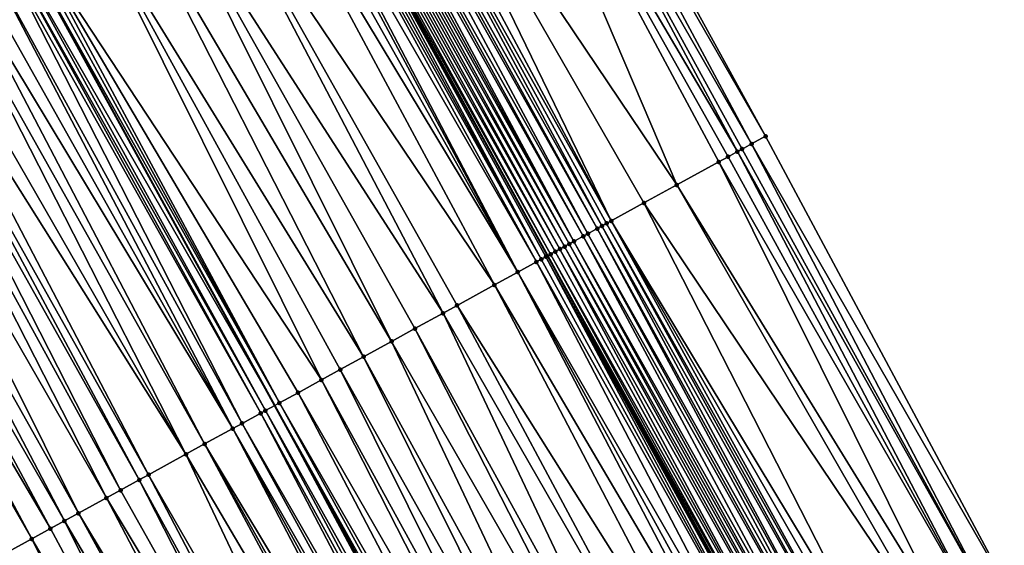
# Model space of a CAD drawing. Header units: feet. Extents: x 2004186 to 2014793, y 836912 to 864902.
# Tile 437 of 974: x 2010034 to 2010071, y 848680 to 848700. Entities that reach past the tile are written whole.
import ezdxf

# ---------------------------------------------------------------- set-up
doc = ezdxf.new("R2010")
doc.units = ezdxf.units.FT
doc.header["$LTSCALE"] = 100
doc.header["$MEASUREMENT"] = 0
for name, color, linetype, lineweight in [('EP_Travel Lane', 5, 'Continuous', 40), ('GPL_Skip Line', 2, 'Continuous', 40), ('Road Shots', 4, 'Continuous', 200), ('Road X-Section', 30, 'Continuous', 13)]:
    doc.layers.add(name, color=color, linetype=linetype, lineweight=lineweight)
doc.layers.add('I-77 SB_MM21-27-Surface-Border', color=7, linetype='Continuous')
doc.layers.add('I-77 SB_MM21-27-Surface-TIN', color=7, linetype='Continuous')

msp = doc.modelspace()

# ---------------------------------------------------------------- linework, layer by layer
at = {"layer": 'EP_Travel Lane'}
msp.add_polyline3d([(2010110.569408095, 848585.1130201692, 430.208047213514), (2010101.168451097, 848602.7657240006, 430.1428162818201), (2010091.767470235, 848620.4184726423, 430.0938760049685), (2010082.366520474, 848638.0711628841, 430.0236856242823), (2010072.768941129, 848655.7926938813, 429.9372939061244), (2010063.148234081, 848673.3265646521, 429.8635063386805), (2010053.52750486, 848690.8604758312, 429.803856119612), (2010043.90676447, 848708.3944073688, 429.7512703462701), (2010034.01297362, 848725.9959147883, 429.7053891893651), (2010024.103192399, 848743.3679477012, 429.6092993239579), (2010014.193362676, 848760.7400656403, 429.5399031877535), (2010004.283523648, 848778.1121998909, 429.4756252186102), (2009994.180354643, 848795.5193121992, 429.3876523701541), (2009984.065958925, 848812.7730712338, 429.3006642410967), (2009973.951492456, 848830.0269509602, 429.2545834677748), (2009963.837033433, 848847.280817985, 429.204192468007), (2009953.432057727, 848864.5973455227, 429.1382592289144)], dxfattribs=at)
at = {"layer": 'GPL_Skip Line'}
msp.add_polyline3d([(2010090.824792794, 848597.2647606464, 429.6626206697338), (2010081.436118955, 848614.924040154, 429.6102286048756), (2010072.047447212, 848632.5833157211, 429.5563990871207), (2010062.529427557, 848650.1726701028, 429.4880970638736), (2010052.908684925, 848667.7066057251, 429.4369344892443), (2010043.287964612, 848685.2405006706, 429.3715990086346), (2010033.667259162, 848702.7743685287, 429.2968256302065), (2010023.872220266, 848720.2107623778, 429.2373320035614), (2010013.964437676, 848737.5839718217, 429.1499372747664), (2010004.056618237, 848754.9572458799, 429.0828517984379), (2009994.14879986, 848772.3305180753, 429.0151808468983), (2009984.119520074, 848789.6335728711, 428.9301328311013), (2009974.022856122, 848806.897701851, 428.843101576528), (2009963.926152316, 848824.1618989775, 428.7791509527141), (2009953.829437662, 848841.4261146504, 428.721481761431), (2009943.524610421, 848858.56616258, 428.6641164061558)], dxfattribs=at)
at = {"layer": 'I-77 SB_MM21-27-Surface-Border', "color": 3, "linetype": 'ByBlock', "lineweight": -2}
msp.add_polyline3d([(2009960.095674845, 848868.653770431, 429.4413727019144), (2009970.747063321, 848851.3232834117, 429.5169382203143), (2009981.016434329, 848834.1600121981, 429.5668025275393), (2009991.631023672, 848817.1987912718, 429.6556689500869), (2010001.900342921, 848800.0356085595, 429.7355085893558), (2010012.215672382, 848782.637221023, 429.8050915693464), (2010022.47097458, 848765.4620775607, 429.8637684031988), (2010032.552494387, 848748.1879407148, 429.949260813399), (2010042.286586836, 848730.7155761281, 430.0126126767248), (2010052.076704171, 848712.8784440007, 430.086101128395), (2010061.69744372, 848695.3445139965, 430.1392212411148), (2010071.142841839, 848677.7143790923, 430.1932707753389), (2010080.588222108, 848660.0842767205, 430.2587591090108), (2010089.882258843, 848642.0680139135, 430.3247548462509), (2010099.270923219, 848624.4087522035, 430.3835858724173), (2010108.129824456, 848606.4677973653, 430.4308570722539), (2010117.695080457, 848588.9024260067, 430.4908939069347)], dxfattribs=at)
at = {"layer": 'I-77 SB_MM21-27-Surface-TIN', "color": 128, "linetype": 'ByBlock', "lineweight": -2}
for points in [[(2010051.7260401, 848712.6859999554, 430.0761317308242), (2010061.69744372, 848695.3445139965, 430.1392212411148), (2010052.076704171, 848712.8784440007, 430.086101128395)], [(2010051.7260401, 848712.6859999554, 430.0761317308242), (2010051.200049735, 848712.3973234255, 430.0575323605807), (2010061.171445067, 848695.0558525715, 430.1258848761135)], [(2010051.7260401, 848712.6859999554, 430.0761317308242), (2010061.171445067, 848695.0558525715, 430.1258848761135), (2010061.69744372, 848695.3445139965, 430.1392212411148)], [(2010051.200049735, 848712.3973234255, 430.0575323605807), (2010050.498723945, 848712.0124310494, 430.0361003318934), (2010060.645453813, 848694.7671776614, 430.1078498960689)], [(2010051.200049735, 848712.3973234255, 430.0575323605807), (2010060.820787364, 848694.863396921, 430.1118718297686), (2010061.171445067, 848695.0558525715, 430.1258848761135)], [(2010051.200049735, 848712.3973234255, 430.0575323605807), (2010060.645453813, 848694.7671776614, 430.1078498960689), (2010060.820787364, 848694.863396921, 430.1118718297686)], [(2010050.498723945, 848712.0124310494, 430.0361003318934), (2010047.167468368, 848710.1841158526, 429.9076749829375), (2010058.36617494, 848693.5162228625, 430.019180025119)], [(2010050.498723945, 848712.0124310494, 430.0361003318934), (2010060.294792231, 848694.5747290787, 430.0962995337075), (2010060.645453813, 848694.7671776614, 430.1078498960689)], [(2010050.498723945, 848712.0124310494, 430.0361003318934), (2010059.944135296, 848694.3822720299, 430.0817992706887), (2010060.294792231, 848694.5747290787, 430.0962995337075)], [(2010050.498723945, 848712.0124310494, 430.0361003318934), (2010058.36617494, 848693.5162228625, 430.019180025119), (2010059.944135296, 848694.3822720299, 430.0817992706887)], [(2010047.167468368, 848710.1841158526, 429.9076749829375), (2010046.466144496, 848709.7992199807, 429.8850249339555), (2010055.911552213, 848692.1690675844, 429.9330316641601)], [(2010047.167468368, 848710.1841158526, 429.9076749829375), (2010057.138864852, 848692.8426428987, 429.9752958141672), (2010058.36617494, 848693.5162228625, 430.019180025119)], [(2010047.167468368, 848710.1841158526, 429.9076749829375), (2010055.911552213, 848692.1690675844, 429.9330316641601), (2010057.138864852, 848692.8426428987, 429.9752958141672)], [(2010046.115485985, 848709.6067658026, 429.8715250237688), (2010045.764846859, 848709.4142762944, 429.8457152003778), (2010055.560911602, 848691.976580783, 429.9081649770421)], [(2010046.466144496, 848709.7992199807, 429.8850249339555), (2010046.115485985, 848709.6067658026, 429.8715250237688), (2010055.911552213, 848692.1690675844, 429.9330316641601)], [(2010046.115485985, 848709.6067658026, 429.8715250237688), (2010055.736230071, 848692.0728275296, 429.9217641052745), (2010055.911552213, 848692.1690675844, 429.9330316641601)], [(2010046.115485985, 848709.6067658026, 429.8715250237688), (2010055.560911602, 848691.976580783, 429.9081649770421), (2010055.736230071, 848692.0728275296, 429.9217641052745)], [(2010045.238854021, 848709.1256042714, 429.8286861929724), (2010045.063526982, 848709.0293731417, 429.8205283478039), (2010054.859597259, 848691.5916675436, 429.8794636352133)], [(2010045.589520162, 848709.3180445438, 429.8373410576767), (2010045.238854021, 848709.1256042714, 429.8286861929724), (2010055.034930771, 848691.6878868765, 429.8835111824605)], [(2010045.238854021, 848709.1256042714, 429.8286861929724), (2010054.859597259, 848691.5916675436, 429.8794636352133), (2010055.034930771, 848691.6878868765, 429.8835111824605)], [(2010045.764846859, 848709.4142762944, 429.8457152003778), (2010045.589520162, 848709.3180445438, 429.8373410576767), (2010055.385586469, 848691.8803461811, 429.8987972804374)], [(2010045.589520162, 848709.3180445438, 429.8373410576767), (2010055.034930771, 848691.6878868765, 429.8835111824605), (2010055.385586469, 848691.8803461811, 429.8987972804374)], [(2010045.764846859, 848709.4142762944, 429.8457152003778), (2010055.385586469, 848691.8803461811, 429.8987972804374), (2010055.560911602, 848691.976580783, 429.9081649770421)], [(2010044.537528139, 848708.7407120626, 429.8073124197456), (2010044.362206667, 848708.6444707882, 429.795619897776), (2010054.158261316, 848691.2067936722, 429.8644790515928)], [(2010044.712856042, 848708.8369416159, 429.8149210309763), (2010044.537528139, 848708.7407120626, 429.8073124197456), (2010054.333583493, 848691.3030336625, 429.875724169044)], [(2010044.537528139, 848708.7407120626, 429.8073124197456), (2010054.158261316, 848691.2067936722, 429.8644790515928), (2010054.333583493, 848691.3030336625, 429.875724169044)], [(2010044.888196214, 848708.9331488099, 429.8147390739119), (2010044.712856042, 848708.8369416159, 429.8149210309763), (2010054.508914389, 848691.3992577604, 429.881431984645)], [(2010044.712856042, 848708.8369416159, 429.8149210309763), (2010054.333583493, 848691.3030336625, 429.875724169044), (2010054.508914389, 848691.3992577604, 429.881431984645)], [(2010045.063526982, 848709.0293731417, 429.8205283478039), (2010044.888196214, 848708.9331488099, 429.8147390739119), (2010054.508914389, 848691.3992577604, 429.881431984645)], [(2010045.063526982, 848709.0293731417, 429.8205283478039), (2010054.508914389, 848691.3992577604, 429.881431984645), (2010054.859597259, 848691.5916675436, 429.8794636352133)], [(2010043.836264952, 848708.3557055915, 429.7461268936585), (2010043.660923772, 848708.2595002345, 429.7469489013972), (2010053.28165545, 848690.7255845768, 429.8050677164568)], [(2010043.836264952, 848708.3557055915, 429.7461268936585), (2010053.52750486, 848690.8604758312, 429.803856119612), (2010043.90676447, 848708.3944073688, 429.7512703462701)], [(2010043.836264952, 848708.3557055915, 429.7461268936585), (2010053.45699987, 848690.821784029, 429.8021883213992), (2010053.52750486, 848690.8604758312, 429.803856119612)], [(2010043.836264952, 848708.3557055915, 429.7461268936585), (2010053.28165545, 848690.7255845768, 429.8050677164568), (2010053.45699987, 848690.821784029, 429.8021883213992)], [(2010044.011584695, 848708.4519500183, 429.758917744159), (2010043.90676447, 848708.3944073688, 429.7512703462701), (2010053.632333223, 848690.9180036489, 429.8063358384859)], [(2010053.632333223, 848690.9180036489, 429.8063358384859), (2010043.90676447, 848708.3944073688, 429.7512703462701), (2010053.52750486, 848690.8604758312, 429.803856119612)], [(2010044.186890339, 848708.5482201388, 429.7806609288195), (2010044.011584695, 848708.4519500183, 429.758917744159), (2010053.807641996, 848691.0142680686, 429.826092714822)], [(2010044.011584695, 848708.4519500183, 429.758917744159), (2010053.632333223, 848690.9180036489, 429.8063358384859), (2010053.807641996, 848691.0142680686, 429.826092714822)], [(2010044.362206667, 848708.6444707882, 429.795619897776), (2010044.186890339, 848708.5482201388, 429.7806609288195), (2010053.982945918, 848691.1105413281, 429.8489296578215)], [(2010044.186890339, 848708.5482201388, 429.7806609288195), (2010053.807641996, 848691.0142680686, 429.826092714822), (2010053.982945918, 848691.1105413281, 429.8489296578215)], [(2010044.362206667, 848708.6444707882, 429.795619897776), (2010053.982945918, 848691.1105413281, 429.8489296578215), (2010054.158261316, 848691.2067936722, 429.8644790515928)], [(2010043.485589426, 848708.1632824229, 429.7434314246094), (2010043.134926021, 848707.9708371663, 429.7330399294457), (2010053.106319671, 848690.6293693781, 429.802460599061)], [(2010043.660923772, 848708.2595002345, 429.7469489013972), (2010043.485589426, 848708.1632824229, 429.7434314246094), (2010053.28165545, 848690.7255845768, 429.8050677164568)], [(2010043.485589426, 848708.1632824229, 429.7434314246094), (2010053.106319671, 848690.6293693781, 429.802460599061), (2010053.28165545, 848690.7255845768, 429.8050677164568)], [(2010042.608930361, 848707.6821702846, 429.7178022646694), (2010042.082945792, 848707.39348319, 429.6955219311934), (2010052.404984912, 848690.2444933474, 429.7867237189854)], [(2010042.959591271, 848707.87462009, 429.7297786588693), (2010042.608930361, 848707.6821702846, 429.7178022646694), (2010052.404984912, 848690.2444933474, 429.7867237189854)], [(2010043.134926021, 848707.9708371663, 429.7330399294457), (2010042.959591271, 848707.87462009, 429.7297786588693), (2010052.404984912, 848690.2444933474, 429.7867237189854)], [(2010043.134926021, 848707.9708371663, 429.7330399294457), (2010052.404984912, 848690.2444933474, 429.7867237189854), (2010053.106319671, 848690.6293693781, 429.802460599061)], [(2010042.082945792, 848707.39348319, 429.6955219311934), (2010040.329683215, 848706.4311576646, 429.6089860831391), (2010051.528342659, 848689.7633505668, 429.7504180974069)], [(2010042.082945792, 848707.39348319, 429.6955219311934), (2010051.528342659, 848689.7633505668, 429.7504180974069), (2010052.404984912, 848690.2444933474, 429.7867237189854)], [(2010040.329683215, 848706.4311576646, 429.6089860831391), (2010038.751730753, 848705.5650941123, 429.5413546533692), (2010049.59974272, 848688.7048127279, 429.6622804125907)], [(2010040.329683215, 848706.4311576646, 429.6089860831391), (2010050.125728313, 848688.9934979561, 429.6839104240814), (2010051.528342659, 848689.7633505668, 429.7504180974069)], [(2010040.329683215, 848706.4311576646, 429.6089860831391), (2010049.59974272, 848688.7048127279, 429.6622804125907), (2010050.125728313, 848688.9934979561, 429.6839104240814)], [(2010038.751730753, 848705.5650941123, 429.5413546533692), (2010037.52444612, 848704.8914677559, 429.4813061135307), (2010047.671140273, 848687.6462794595, 429.5757351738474)], [(2010038.751730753, 848705.5650941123, 429.5413546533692), (2010048.547775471, 848688.1274350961, 429.6165202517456), (2010049.59974272, 848688.7048127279, 429.6622804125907)], [(2010038.751730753, 848705.5650941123, 429.5413546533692), (2010047.671140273, 848687.6462794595, 429.5757351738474), (2010048.547775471, 848688.1274350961, 429.6165202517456)], [(2010037.52444612, 848704.8914677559, 429.4813061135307), (2010036.121841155, 848704.1215980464, 429.4088408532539), (2010046.619184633, 848687.0688806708, 429.5226034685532)], [(2010037.52444612, 848704.8914677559, 429.4813061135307), (2010046.619184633, 848687.0688806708, 429.5226034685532), (2010047.671140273, 848687.6462794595, 429.5757351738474)], [(2010036.121841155, 848704.1215980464, 429.4088408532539), (2010034.01790972, 848702.9668372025, 429.3153762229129), (2010045.041240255, 848686.2028023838, 429.4498380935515)], [(2010036.121841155, 848704.1215980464, 429.4088408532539), (2010045.742551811, 848686.5877207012, 429.4803087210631), (2010046.619184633, 848687.0688806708, 429.5226034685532)], [(2010036.121841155, 848704.1215980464, 429.4088408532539), (2010045.041240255, 848686.2028023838, 429.4498380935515), (2010045.742551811, 848686.5877207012, 429.4803087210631)], [(2010033.842585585, 848702.8706007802, 429.3053743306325), (2010033.667259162, 848702.7743685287, 429.2968256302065), (2010043.463291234, 848685.3367325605, 429.3800217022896)], [(2010034.01790972, 848702.9668372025, 429.3153762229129), (2010033.842585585, 848702.8706007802, 429.3053743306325), (2010043.463291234, 848685.3367325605, 429.3800217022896)], [(2010034.01790972, 848702.9668372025, 429.3153762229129), (2010044.164600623, 848685.7216548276, 429.4118684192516), (2010045.041240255, 848686.2028023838, 429.4498380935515)], [(2010034.01790972, 848702.9668372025, 429.3153762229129), (2010043.463291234, 848685.3367325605, 429.3800217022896), (2010044.164600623, 848685.7216548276, 429.4118684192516)], [(2010033.141266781, 848702.4856956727, 429.2795063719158), (2010032.965933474, 848702.3894759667, 429.2753288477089), (2010042.761980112, 848684.9518134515, 429.3492752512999)], [(2010033.316606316, 848702.5819040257, 429.2797282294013), (2010033.141266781, 848702.4856956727, 429.2795063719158), (2010042.93731137, 848685.0480368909, 429.3547536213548)], [(2010033.141266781, 848702.4856956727, 429.2795063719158), (2010042.761980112, 848684.9518134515, 429.3492752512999), (2010042.93731137, 848685.0480368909, 429.3547536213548)], [(2010033.316606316, 848702.5819040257, 429.2797282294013), (2010043.287964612, 848685.2405006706, 429.3715990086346), (2010033.667259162, 848702.7743685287, 429.2968256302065)], [(2010033.316606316, 848702.5819040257, 429.2797282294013), (2010042.93731137, 848685.0480368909, 429.3547536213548), (2010043.287964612, 848685.2405006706, 429.3715990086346)], [(2010043.463291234, 848685.3367325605, 429.3800217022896), (2010033.667259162, 848702.7743685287, 429.2968256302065), (2010043.287964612, 848685.2405006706, 429.3715990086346)], [(2010032.439939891, 848702.1008053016, 429.2587728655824), (2010031.91395477, 848701.8121192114, 429.2368425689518), (2010041.709988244, 848684.3744806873, 429.319148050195)], [(2010032.965933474, 848702.3894759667, 429.2753288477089), (2010032.439939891, 848702.1008053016, 429.2587728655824), (2010042.060645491, 848684.5669371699, 429.333450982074)], [(2010032.439939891, 848702.1008053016, 429.2587728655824), (2010041.709988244, 848684.3744806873, 429.319148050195), (2010042.060645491, 848684.5669371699, 429.333450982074)], [(2010032.965933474, 848702.3894759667, 429.2753288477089), (2010042.060645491, 848684.5669371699, 429.333450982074), (2010042.761980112, 848684.9518134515, 429.3492752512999)], [(2010031.91395477, 848701.8121192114, 429.2368425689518), (2010031.38798272, 848701.5234093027, 429.2066132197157), (2010041.709988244, 848684.3744806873, 429.319148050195)], [(2010031.38798272, 848701.5234093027, 429.2066132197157), (2010030.862007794, 848701.2347046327, 429.1782091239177), (2010040.658039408, 848683.7970694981, 429.2616957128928)], [(2010031.38798272, 848701.5234093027, 429.2066132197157), (2010040.658039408, 848683.7970694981, 429.2616957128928), (2010041.709988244, 848684.3744806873, 429.319148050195)], [(2010030.862007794, 848701.2347046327, 429.1782091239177), (2010029.985374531, 848700.7535454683, 429.1361949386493), (2010039.956729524, 848683.4121481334, 429.2301633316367)], [(2010030.862007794, 848701.2347046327, 429.1782091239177), (2010039.956729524, 848683.4121481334, 429.2301633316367), (2010040.658039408, 848683.7970694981, 429.2616957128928)], [(2010029.985374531, 848700.7535454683, 429.1361949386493), (2010029.284066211, 848700.3686212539, 429.10366962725), (2010039.956729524, 848683.4121481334, 429.2301633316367)], [(2010029.284066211, 848700.3686212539, 429.10366962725), (2010028.758081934, 848700.0799336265, 429.08120369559), (2010038.554114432, 848682.6422968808, 429.1641289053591)], [(2010029.284066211, 848700.3686212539, 429.10366962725), (2010038.554114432, 848682.6422968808, 429.1641289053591), (2010039.956729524, 848683.4121481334, 429.2301633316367)], [(2010028.407422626, 848699.8874809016, 429.0682101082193), (2010027.881437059, 848699.5987956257, 429.0465634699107), (2010037.502139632, 848682.064933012, 429.1231640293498)], [(2010028.758081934, 848700.0799336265, 429.08120369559), (2010028.407422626, 848699.8874809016, 429.0682101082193), (2010038.203454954, 848682.4498444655, 429.1512431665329)], [(2010028.407422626, 848699.8874809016, 429.0682101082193), (2010037.502139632, 848682.064933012, 429.1231640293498), (2010038.203454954, 848682.4498444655, 429.1512431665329)], [(2010028.758081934, 848700.0799336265, 429.08120369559), (2010038.203454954, 848682.4498444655, 429.1512431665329), (2010038.554114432, 848682.6422968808, 429.1641289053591)], [(2010027.881437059, 848699.5987956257, 429.0465634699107), (2010027.004806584, 848699.1176313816, 429.0027792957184), (2010036.976162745, 848681.7762319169, 429.0960056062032)], [(2010027.881437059, 848699.5987956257, 429.0465634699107), (2010036.976162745, 848681.7762319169, 429.0960056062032), (2010037.502139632, 848682.064933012, 429.1231640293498)], [(2010027.004806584, 848699.1176313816, 429.0027792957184), (2010026.128165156, 848698.6364870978, 428.9659499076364), (2010035.924202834, 848681.1988409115, 429.0455857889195)], [(2010027.004806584, 848699.1176313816, 429.0027792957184), (2010035.924202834, 848681.1988409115, 429.0455857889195), (2010036.976162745, 848681.7762319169, 429.0960056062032)], [(2010026.128165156, 848698.6364870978, 428.9659499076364), (2010025.426854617, 848698.2515669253, 428.9348329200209), (2010035.398214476, 848680.9101607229, 429.0257116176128)], [(2010026.128165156, 848698.6364870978, 428.9659499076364), (2010035.398214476, 848680.9101607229, 429.0257116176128), (2010035.924202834, 848681.1988409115, 429.0455857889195)], [(2010025.426854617, 848698.2515669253, 428.9348329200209), (2010024.725539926, 848697.8666543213, 428.9063530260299), (2010034.87223113, 848680.6214714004, 429.0026550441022)], [(2010025.426854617, 848698.2515669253, 428.9348329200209), (2010034.87223113, 848680.6214714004, 429.0026550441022), (2010035.398214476, 848680.9101607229, 429.0257116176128)], [(2010024.725539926, 848697.8666543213, 428.9063530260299), (2010024.199545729, 848697.5779847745, 428.890186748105), (2010034.170912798, 848680.2365654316, 428.9764869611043)], [(2010024.725539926, 848697.8666543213, 428.9063530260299), (2010034.170912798, 848680.2365654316, 428.9764869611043), (2010034.87223113, 848680.6214714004, 429.0026550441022)], [(2010024.199545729, 848697.5779847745, 428.890186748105), (2010033.294264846, 848679.7554330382, 428.9438004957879), (2010034.170912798, 848680.2365654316, 428.9764869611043)], [(2010061.171445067, 848695.0558525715, 430.1258848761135), (2010060.820787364, 848694.863396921, 430.1118718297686), (2010070.441514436, 848677.3294896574, 430.1728655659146)], [(2010061.69744372, 848695.3445139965, 430.1392212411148), (2010061.171445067, 848695.0558525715, 430.1258848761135), (2010071.142841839, 848677.7143790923, 430.1932707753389)], [(2010061.171445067, 848695.0558525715, 430.1258848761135), (2010070.441514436, 848677.3294896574, 430.1728655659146), (2010071.142841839, 848677.7143790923, 430.1932707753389)], [(2010060.645453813, 848694.7671776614, 430.1078498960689), (2010060.294792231, 848694.5747290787, 430.0962995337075), (2010069.91551167, 848677.0408357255, 430.1621413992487)], [(2010060.820787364, 848694.863396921, 430.1118718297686), (2010060.645453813, 848694.7671776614, 430.1078498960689), (2010070.441514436, 848677.3294896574, 430.1728655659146)], [(2010060.645453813, 848694.7671776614, 430.1078498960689), (2010069.91551167, 848677.0408357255, 430.1621413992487), (2010070.441514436, 848677.3294896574, 430.1728655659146)], [(2010059.944135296, 848694.3822720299, 430.0817992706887), (2010058.36617494, 848693.5162228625, 430.019180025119), (2010068.863537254, 848676.4634711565, 430.1209356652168)], [(2010060.294792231, 848694.5747290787, 430.0962995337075), (2010059.944135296, 848694.3822720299, 430.0817992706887), (2010069.91551167, 848677.0408357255, 430.1621413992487)], [(2010059.944135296, 848694.3822720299, 430.0817992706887), (2010068.863537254, 848676.4634711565, 430.1209356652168), (2010069.91551167, 848677.0408357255, 430.1621413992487)], [(2010058.36617494, 848693.5162228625, 430.019180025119), (2010057.138864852, 848692.8426428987, 429.9752958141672), (2010068.337547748, 848676.17479306, 430.1017919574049)], [(2010058.36617494, 848693.5162228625, 430.019180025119), (2010068.337547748, 848676.17479306, 430.1017919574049), (2010068.863537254, 848676.4634711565, 430.1209356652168)], [(2010057.138864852, 848692.8426428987, 429.9752958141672), (2010055.911552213, 848692.1690675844, 429.9330316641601), (2010066.233589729, 848675.0200806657, 430.0252143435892)], [(2010057.138864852, 848692.8426428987, 429.9752958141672), (2010066.233589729, 848675.0200806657, 430.0252143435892), (2010068.337547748, 848676.17479306, 430.1017919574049)], [(2010055.911552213, 848692.1690675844, 429.9330316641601), (2010055.736230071, 848692.0728275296, 429.9217641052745), (2010065.532264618, 848674.6351870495, 430.0033522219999)], [(2010055.911552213, 848692.1690675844, 429.9330316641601), (2010065.882924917, 848674.8276379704, 430.0157162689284), (2010066.233589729, 848675.0200806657, 430.0252143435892)], [(2010055.911552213, 848692.1690675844, 429.9330316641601), (2010065.532264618, 848674.6351870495, 430.0033522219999), (2010065.882924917, 848674.8276379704, 430.0157162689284)], [(2010055.385586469, 848691.8803461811, 429.8987972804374), (2010055.034930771, 848691.6878868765, 429.8835111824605), (2010064.830975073, 848674.2502286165, 429.9589062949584)], [(2010055.560911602, 848691.976580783, 429.9081649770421), (2010055.385586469, 848691.8803461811, 429.8987972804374), (2010065.006299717, 848674.3464641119, 429.9685847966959)], [(2010055.385586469, 848691.8803461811, 429.8987972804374), (2010064.830975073, 848674.2502286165, 429.9589062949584), (2010065.006299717, 848674.3464641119, 429.9685847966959)], [(2010055.736230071, 848692.0728275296, 429.9217641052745), (2010055.560911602, 848691.976580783, 429.9081649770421), (2010065.356939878, 848674.5389517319, 429.9937356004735)], [(2010055.560911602, 848691.976580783, 429.9081649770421), (2010065.006299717, 848674.3464641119, 429.9685847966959), (2010065.356939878, 848674.5389517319, 429.9937356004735)], [(2010055.736230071, 848692.0728275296, 429.9217641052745), (2010065.356939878, 848674.5389517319, 429.9937356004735), (2010065.532264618, 848674.6351870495, 430.0033522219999)], [(2010054.508914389, 848691.3992577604, 429.881431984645), (2010054.333583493, 848691.3030336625, 429.875724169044), (2010064.129640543, 848673.8653521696, 429.9430263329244)], [(2010054.859597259, 848691.5916675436, 429.8794636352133), (2010054.508914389, 848691.3992577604, 429.881431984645), (2010064.304970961, 848673.96157714, 429.9490376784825)], [(2010054.508914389, 848691.3992577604, 429.881431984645), (2010064.129640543, 848673.8653521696, 429.9430263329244), (2010064.304970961, 848673.96157714, 429.9490376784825)], [(2010055.034930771, 848691.6878868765, 429.8835111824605), (2010054.859597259, 848691.5916675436, 429.8794636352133), (2010064.655643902, 848674.15400502, 429.9533737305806)], [(2010054.859597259, 848691.5916675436, 429.8794636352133), (2010064.304970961, 848673.96157714, 429.9490376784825), (2010064.655643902, 848674.15400502, 429.9533737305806)], [(2010055.034930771, 848691.6878868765, 429.8835111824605), (2010064.655643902, 848674.15400502, 429.9533737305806), (2010064.830975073, 848674.2502286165, 429.9589062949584)], [(2010053.807641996, 848691.0142680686, 429.826092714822), (2010053.632333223, 848690.9180036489, 429.8063358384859), (2010063.428377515, 848673.4803454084, 429.8817417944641)], [(2010053.982945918, 848691.1105413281, 429.8489296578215), (2010053.807641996, 848691.0142680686, 429.826092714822), (2010063.428377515, 848673.4803454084, 429.8817417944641)], [(2010054.158261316, 848691.2067936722, 429.8644790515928), (2010053.982945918, 848691.1105413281, 429.8489296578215), (2010063.778998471, 848673.672868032, 429.9190888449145)], [(2010053.982945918, 848691.1105413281, 429.8489296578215), (2010063.428377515, 848673.4803454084, 429.8817417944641), (2010063.778998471, 848673.672868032, 429.9190888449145)], [(2010054.333583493, 848691.3030336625, 429.875724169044), (2010054.158261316, 848691.2067936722, 429.8644790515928), (2010063.954317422, 848673.7691139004, 429.9323815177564)], [(2010054.158261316, 848691.2067936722, 429.8644790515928), (2010063.778998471, 848673.672868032, 429.9190888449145), (2010063.954317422, 848673.7691139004, 429.9323815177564)], [(2010054.333583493, 848691.3030336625, 429.875724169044), (2010063.954317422, 848673.7691139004, 429.9323815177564), (2010064.129640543, 848673.8653521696, 429.9430263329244)], [(2010053.106319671, 848690.6293693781, 429.802460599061), (2010052.404984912, 848690.2444933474, 429.7867237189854), (2010062.376391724, 848672.9030015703, 429.847759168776)], [(2010053.28165545, 848690.7255845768, 429.8050677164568), (2010053.106319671, 848690.6293693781, 429.802460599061), (2010062.902392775, 848673.1916586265, 429.8595719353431)], [(2010053.106319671, 848690.6293693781, 429.802460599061), (2010062.376391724, 848672.9030015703, 429.847759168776), (2010062.902392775, 848673.1916586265, 429.8595719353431)], [(2010053.45699987, 848690.821784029, 429.8021883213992), (2010053.28165545, 848690.7255845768, 429.8050677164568), (2010062.902392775, 848673.1916586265, 429.8595719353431)], [(2010053.45699987, 848690.821784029, 429.8021883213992), (2010063.148234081, 848673.3265646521, 429.8635063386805), (2010053.52750486, 848690.8604758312, 429.803856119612)], [(2010053.45699987, 848690.821784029, 429.8021883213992), (2010063.077730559, 848673.287870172, 429.8609055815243), (2010063.148234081, 848673.3265646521, 429.8635063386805)], [(2010053.45699987, 848690.821784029, 429.8021883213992), (2010062.902392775, 848673.1916586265, 429.8595719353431), (2010063.077730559, 848673.287870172, 429.8609055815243)], [(2010053.632333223, 848690.9180036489, 429.8063358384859), (2010053.52750486, 848690.8604758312, 429.803856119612), (2010063.253060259, 848673.384096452, 429.8673732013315)], [(2010063.253060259, 848673.384096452, 429.8673732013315), (2010053.52750486, 848690.8604758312, 429.803856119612), (2010063.148234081, 848673.3265646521, 429.8635063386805)], [(2010053.632333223, 848690.9180036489, 429.8063358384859), (2010063.253060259, 848673.384096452, 429.8673732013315), (2010063.428377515, 848673.4803454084, 429.8817417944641)], [(2010052.404984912, 848690.2444933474, 429.7867237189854), (2010051.528342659, 848689.7633505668, 429.7504180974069), (2010061.675054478, 848672.5181300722, 429.8336035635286)], [(2010052.404984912, 848690.2444933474, 429.7867237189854), (2010062.025716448, 848672.7105779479, 429.8449065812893), (2010062.376391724, 848672.9030015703, 429.847759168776)], [(2010052.404984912, 848690.2444933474, 429.7867237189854), (2010061.675054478, 848672.5181300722, 429.8336035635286), (2010062.025716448, 848672.7105779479, 429.8449065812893)], [(2010051.528342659, 848689.7633505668, 429.7504180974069), (2010050.125728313, 848688.9934979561, 429.6839104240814), (2010060.798414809, 848672.036982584, 429.7956601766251)], [(2010051.528342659, 848689.7633505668, 429.7504180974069), (2010060.798414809, 848672.036982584, 429.7956601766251), (2010061.675054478, 848672.5181300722, 429.8336035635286)], [(2010050.125728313, 848688.9934979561, 429.6839104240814), (2010049.59974272, 848688.7048127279, 429.6622804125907), (2010059.571125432, 848671.3633648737, 429.7386276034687)], [(2010050.125728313, 848688.9934979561, 429.6839104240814), (2010059.571125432, 848671.3633648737, 429.7386276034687), (2010060.798414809, 848672.036982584, 429.7956601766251)], [(2010049.59974272, 848688.7048127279, 429.6622804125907), (2010048.547775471, 848688.1274350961, 429.6165202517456), (2010058.168502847, 848670.593527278, 429.6773556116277)], [(2010049.59974272, 848688.7048127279, 429.6622804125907), (2010058.168502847, 848670.593527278, 429.6773556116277), (2010059.571125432, 848671.3633648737, 429.7386276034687)], [(2010048.547775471, 848688.1274350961, 429.6165202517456), (2010047.671140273, 848687.6462794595, 429.5757351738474), (2010057.642523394, 848670.3048308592, 429.6518279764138)], [(2010048.547775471, 848688.1274350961, 429.6165202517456), (2010057.642523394, 848670.3048308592, 429.6518279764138), (2010058.168502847, 848670.593527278, 429.6773556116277)], [(2010047.671140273, 848687.6462794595, 429.5757351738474), (2010046.619184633, 848687.0688806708, 429.5226034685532), (2010056.239901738, 848669.5349915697, 429.5899657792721)], [(2010047.671140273, 848687.6462794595, 429.5757351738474), (2010056.239901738, 848669.5349915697, 429.5899657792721), (2010057.642523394, 848670.3048308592, 429.6518279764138)], [(2010046.619184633, 848687.0688806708, 429.5226034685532), (2010045.742551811, 848686.5877207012, 429.4803087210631), (2010055.538582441, 848669.1500873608, 429.5644128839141)], [(2010046.619184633, 848687.0688806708, 429.5226034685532), (2010055.538582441, 848669.1500873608, 429.5644128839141), (2010056.239901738, 848669.5349915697, 429.5899657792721)], [(2010045.742551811, 848686.5877207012, 429.4803087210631), (2010045.041240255, 848686.2028023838, 429.4498380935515), (2010054.661948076, 848668.6689302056, 429.5231011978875)], [(2010045.742551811, 848686.5877207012, 429.4803087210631), (2010054.661948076, 848668.6689302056, 429.5231011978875), (2010055.538582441, 848669.1500873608, 429.5644128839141)], [(2010045.041240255, 848686.2028023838, 429.4498380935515), (2010044.164600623, 848685.7216548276, 429.4118684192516), (2010054.135972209, 848668.3802272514, 429.4952965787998)], [(2010045.041240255, 848686.2028023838, 429.4498380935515), (2010054.135972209, 848668.3802272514, 429.4952965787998), (2010054.661948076, 848668.6689302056, 429.5231011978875)], [(2010044.164600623, 848685.7216548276, 429.4118684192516), (2010043.463291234, 848685.3367325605, 429.3800217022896), (2010053.434661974, 848667.9953065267, 429.4639890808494)], [(2010044.164600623, 848685.7216548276, 429.4118684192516), (2010053.434661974, 848667.9953065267, 429.4639890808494), (2010054.135972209, 848668.3802272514, 429.4952965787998)], [(2010042.93731137, 848685.0480368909, 429.3547536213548), (2010052.733357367, 848667.6103755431, 429.4291073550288), (2010043.287964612, 848685.2405006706, 429.3715990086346)], [(2010043.463291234, 848685.3367325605, 429.3800217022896), (2010043.287964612, 848685.2405006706, 429.3715990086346), (2010053.084012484, 848667.8028359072, 429.4447616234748)], [(2010052.733357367, 848667.6103755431, 429.4291073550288), (2010052.908684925, 848667.7066057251, 429.4369344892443), (2010043.287964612, 848685.2405006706, 429.3715990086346)], [(2010053.084012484, 848667.8028359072, 429.4447616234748), (2010043.287964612, 848685.2405006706, 429.3715990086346), (2010052.908684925, 848667.7066057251, 429.4369344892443)], [(2010043.463291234, 848685.3367325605, 429.3800217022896), (2010053.084012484, 848667.8028359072, 429.4447616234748), (2010053.434661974, 848667.9953065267, 429.4639890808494)], [(2010042.761980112, 848684.9518134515, 429.3492752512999), (2010042.060645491, 848684.5669371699, 429.333450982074), (2010052.032028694, 848667.225488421, 429.4095079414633)], [(2010042.93731137, 848685.0480368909, 429.3547536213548), (2010042.761980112, 848684.9518134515, 429.3492752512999), (2010052.382690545, 848667.4179365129, 429.4208862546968)], [(2010042.761980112, 848684.9518134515, 429.3492752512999), (2010052.032028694, 848667.225488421, 429.4095079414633), (2010052.382690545, 848667.4179365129, 429.4208862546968)], [(2010042.93731137, 848685.0480368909, 429.3547536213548), (2010052.382690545, 848667.4179365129, 429.4208862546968), (2010052.733357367, 848667.6103755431, 429.4291073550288)], [(2010041.709988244, 848684.3744806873, 429.319148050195), (2010040.658039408, 848683.7970694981, 429.2616957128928), (2010050.980075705, 848666.6480847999, 429.3546954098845)], [(2010042.060645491, 848684.5669371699, 429.333450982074), (2010041.709988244, 848684.3744806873, 429.319148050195), (2010051.681370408, 848667.0330338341, 429.3958664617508)], [(2010041.709988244, 848684.3744806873, 429.319148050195), (2010051.330719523, 848666.8405657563, 429.3775245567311), (2010051.681370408, 848667.0330338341, 429.3958664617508)], [(2010041.709988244, 848684.3744806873, 429.319148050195), (2010050.980075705, 848666.6480847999, 429.3546954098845), (2010051.330719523, 848666.8405657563, 429.3775245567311)], [(2010042.060645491, 848684.5669371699, 429.333450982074), (2010051.681370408, 848667.0330338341, 429.3958664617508), (2010052.032028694, 848667.225488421, 429.4095079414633)], [(2010040.658039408, 848683.7970694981, 429.2616957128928), (2010039.956729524, 848683.4121481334, 429.2301633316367), (2010050.103454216, 848666.1669041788, 429.3052076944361)], [(2010040.658039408, 848683.7970694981, 429.2616957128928), (2010050.454107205, 848666.3593684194, 429.3222126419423), (2010050.980075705, 848666.6480847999, 429.3546954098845)], [(2010040.658039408, 848683.7970694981, 429.2616957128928), (2010050.103454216, 848666.1669041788, 429.3052076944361), (2010050.454107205, 848666.3593684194, 429.3222126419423)], [(2010039.956729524, 848683.4121481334, 429.2301633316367), (2010038.554114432, 848682.6422968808, 429.1641289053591), (2010048.525499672, 848665.3008444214, 429.2389029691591)], [(2010039.956729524, 848683.4121481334, 429.2301633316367), (2010048.525499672, 848665.3008444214, 429.2389029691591), (2010050.103454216, 848666.1669041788, 429.3052076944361)], [(2010038.554114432, 848682.6422968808, 429.1641289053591), (2010038.203454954, 848682.4498444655, 429.1512431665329), (2010047.824180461, 848664.9159400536, 429.2132947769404)], [(2010038.554114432, 848682.6422968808, 429.1641289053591), (2010047.824180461, 848664.9159400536, 429.2132947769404), (2010048.525499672, 848665.3008444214, 429.2389029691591)], [(2010038.203454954, 848682.4498444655, 429.1512431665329), (2010037.502139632, 848682.064933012, 429.1231640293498), (2010047.298195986, 848664.6272527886, 429.1909565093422)], [(2010038.203454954, 848682.4498444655, 429.1512431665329), (2010047.298195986, 848664.6272527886, 429.1909565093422), (2010047.824180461, 848664.9159400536, 429.2132947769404)], [(2010036.976162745, 848681.7762319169, 429.0960056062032), (2010035.924202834, 848681.1988409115, 429.0455857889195), (2010046.246241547, 848664.0498518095, 429.1370646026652)], [(2010037.502139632, 848682.064933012, 429.1231640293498), (2010036.976162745, 848681.7762319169, 429.0960056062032), (2010047.298195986, 848664.6272527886, 429.1909565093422)], [(2010036.976162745, 848681.7762319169, 429.0960056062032), (2010046.246241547, 848664.0498518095, 429.1370646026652), (2010047.298195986, 848664.6272527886, 429.1909565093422)], [(2010035.924202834, 848681.1988409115, 429.0455857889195), (2010035.398214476, 848680.9101607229, 429.0257116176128), (2010045.544927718, 848663.6649376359, 429.1080397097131)], [(2010035.924202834, 848681.1988409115, 429.0455857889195), (2010045.544927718, 848663.6649376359, 429.1080397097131), (2010046.246241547, 848664.0498518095, 429.1370646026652)], [(2010035.398214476, 848680.9101607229, 429.0257116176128), (2010034.87223113, 848680.6214714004, 429.0026550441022), (2010044.317629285, 848662.9913364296, 429.0567576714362)], [(2010035.398214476, 848680.9101607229, 429.0257116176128), (2010044.317629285, 848662.9913364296, 429.0567576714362), (2010045.544927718, 848663.6649376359, 429.1080397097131)], [(2010034.87223113, 848680.6214714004, 429.0026550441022), (2010034.170912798, 848680.2365654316, 428.9764869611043), (2010044.317629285, 848662.9913364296, 429.0567576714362)], [(2010034.170912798, 848680.2365654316, 428.9764869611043), (2010033.294264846, 848679.7554330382, 428.9438004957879), (2010043.090317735, 848662.3177591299, 429.0138052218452)], [(2010034.170912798, 848680.2365654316, 428.9764869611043), (2010043.090317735, 848662.3177591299, 429.0138052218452), (2010044.317629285, 848662.9913364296, 429.0567576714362)]]:
    msp.add_3dface(points, dxfattribs=at)
at = {"layer": 'Road Shots', "lineweight": 100}
for p in [(2010061.171445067, 848695.0558525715, 430.1258848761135), (2010061.69744372, 848695.3445139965, 430.1392212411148), (2010060.645453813, 848694.7671776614, 430.1078498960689), (2010060.820787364, 848694.863396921, 430.1118718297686), (2010059.944135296, 848694.3822720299, 430.0817992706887), (2010060.294792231, 848694.5747290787, 430.0962995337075), (2010058.36617494, 848693.5162228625, 430.019180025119), (2010057.138864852, 848692.8426428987, 429.9752958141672), (2010055.911552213, 848692.1690675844, 429.9330316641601), (2010055.385586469, 848691.8803461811, 429.8987972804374), (2010055.560911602, 848691.976580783, 429.9081649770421), (2010055.736230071, 848692.0728275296, 429.9217641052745), (2010054.508914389, 848691.3992577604, 429.881431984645), (2010054.859597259, 848691.5916675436, 429.8794636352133), (2010055.034930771, 848691.6878868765, 429.8835111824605), (2010053.807641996, 848691.0142680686, 429.826092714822), (2010053.982945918, 848691.1105413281, 429.8489296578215), (2010054.158261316, 848691.2067936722, 429.8644790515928), (2010054.333583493, 848691.3030336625, 429.875724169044), (2010053.106319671, 848690.6293693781, 429.802460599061), (2010053.28165545, 848690.7255845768, 429.8050677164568), (2010053.45699987, 848690.821784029, 429.8021883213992), (2010053.632333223, 848690.9180036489, 429.8063358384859), (2010052.404984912, 848690.2444933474, 429.7867237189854), (2010051.528342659, 848689.7633505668, 429.7504180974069), (2010050.125728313, 848688.9934979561, 429.6839104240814), (2010049.59974272, 848688.7048127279, 429.6622804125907), (2010048.547775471, 848688.1274350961, 429.6165202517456), (2010047.671140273, 848687.6462794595, 429.5757351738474), (2010046.619184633, 848687.0688806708, 429.5226034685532), (2010045.742551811, 848686.5877207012, 429.4803087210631), (2010045.041240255, 848686.2028023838, 429.4498380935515), (2010044.164600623, 848685.7216548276, 429.4118684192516), (2010043.463291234, 848685.3367325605, 429.3800217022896), (2010042.761980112, 848684.9518134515, 429.3492752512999), (2010042.93731137, 848685.0480368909, 429.3547536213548), (2010041.709988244, 848684.3744806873, 429.319148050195), (2010042.060645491, 848684.5669371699, 429.333450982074), (2010040.658039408, 848683.7970694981, 429.2616957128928), (2010039.956729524, 848683.4121481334, 429.2301633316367), (2010038.554114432, 848682.6422968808, 429.1641289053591), (2010038.203454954, 848682.4498444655, 429.1512431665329), (2010036.976162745, 848681.7762319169, 429.0960056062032), (2010037.502139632, 848682.064933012, 429.1231640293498), (2010035.924202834, 848681.1988409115, 429.0455857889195), (2010035.398214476, 848680.9101607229, 429.0257116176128), (2010034.87223113, 848680.6214714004, 429.0026550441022), (2010034.170912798, 848680.2365654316, 428.9764869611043)]:
    msp.add_point(p, dxfattribs=at)
at = {"layer": 'Road X-Section', "extrusion": (0.4810360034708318, -0.8766947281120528, 0.00327369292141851), "elevation": 222846.7195031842, "flags": 128}
msp.add_lwpolyline([(2170422.540611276, -301.4461860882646), (2170423.540611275, -301.4050963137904), (2170424.740611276, -301.3635077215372), (2170425.540611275, -301.338530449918), (2170426.540611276, -301.3031835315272), (2170427.140611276, -301.2779355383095), (2170427.340611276, -301.2716735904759), (2170427.740611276, -301.2620027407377), (2170428.740611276, -301.2236631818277), (2170428.940611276, -301.2198790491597), (2170429.540611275, -301.2172365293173), (2170429.740611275, -301.2133437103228), (2170429.940611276, -301.2005264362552), (2170430.140611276, -301.185192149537), (2170430.540611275, -301.1659285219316), (2170431.140611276, -301.1427020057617), (2170431.540611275, -301.1289961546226), (2170432.140611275, -301.1021392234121), (2170432.540611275, -301.0839124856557), (2170433.740611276, -301.0400984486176), (2170435.340611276, -300.982295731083), (2170435.940611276, -300.9653832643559), (2170436.740611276, -300.93487523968), (2170437.140611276, -300.9158991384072), (2170437.940611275, -300.8701188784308), (2170438.340611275, -300.8503763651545), (2170438.940611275, -300.8315221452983), (2170440.140611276, -300.794036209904), (2170440.740611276, -300.76488997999), (2170441.340611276, -300.7255916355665), (2170441.540611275, -300.7176762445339), (2170441.740611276, -300.7120906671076), (2170442.140611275, -300.6901910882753), (2170442.740611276, -300.6615670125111), (2170443.340611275, -300.6431524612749), (2170443.940611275, -300.6269860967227), (2170444.740611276, -300.5985060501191), (2170445.540611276, -300.5673888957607), (2170446.540611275, -300.5305593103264), (2170447.540611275, -300.4867749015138), (2170448.140611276, -300.4651281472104), (2170448.540611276, -300.4521344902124), (2170449.140611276, -300.4296684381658), (2170449.940611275, -300.397142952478), (2170450.940611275, -300.355128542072), (2170451.540611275, -300.3267242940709), (2170452.140611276, -300.2964947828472), (2170452.740611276, -300.274564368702), (2170453.340611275, -300.2580082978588), (2170453.540611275, -300.2538307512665), (2170453.740611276, -300.2536088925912), (2170454.340611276, -300.2279626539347), (2170454.540611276, -300.2179607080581), (2170456.940611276, -300.124495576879), (2170458.540611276, -300.0520299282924), (2170459.940611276, -299.9919810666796), (2170461.740611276, -299.924349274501), (2170463.740611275, -299.8378129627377), (2170464.340611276, -299.8155325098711), (2170464.740611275, -299.8035560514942), (2170464.940611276, -299.8002947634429), (2170465.340611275, -299.7899032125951), (2170465.540611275, -299.7863857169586), (2170465.740611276, -299.7872077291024), (2170465.940611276, -299.7744168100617), (2170466.140611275, -299.7526735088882), (2170466.340611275, -299.7377144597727), (2170466.540611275, -299.7260218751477), (2170466.740611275, -299.7184132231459), (2170466.940611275, -299.7185951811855), (2170467.140611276, -299.7128058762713), (2170467.340611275, -299.7046479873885), (2170467.740611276, -299.6959930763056), (2170467.940611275, -299.6876188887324), (2170468.340611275, -299.6618089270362), (2170468.740611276, -299.6483089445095), (2170469.540611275, -299.6256587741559), (2170473.340611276, -299.4972327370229), (2170474.140611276, -299.4758005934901), (2170474.740611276, -299.4572011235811), (2170475.140611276, -299.4472316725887)], dxfattribs=at)
at = {"layer": 'Road X-Section', "extrusion": (0.4810360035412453, -0.8766947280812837, 0.003273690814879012), "elevation": 222866.7196699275, "flags": 128}
msp.add_lwpolyline([(2170423.140594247, -301.4069502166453), (2170423.740594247, -301.3855558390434), (2170424.540594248, -301.350543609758), (2170425.140594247, -301.3289493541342), (2170426.140594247, -301.309166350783), (2170426.540594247, -301.2956852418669), (2170426.940594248, -301.2792767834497), (2170427.540594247, -301.2516000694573), (2170428.140594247, -301.2310625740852), (2170428.740594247, -301.2165928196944), (2170429.340594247, -301.2084189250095), (2170429.740594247, -301.2074922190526), (2170429.940594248, -301.2020941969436), (2170430.340594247, -301.1765242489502), (2170430.740594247, -301.1567348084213), (2170431.540594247, -301.1237126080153), (2170432.140594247, -301.1012938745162), (2170432.940594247, -301.0648794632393), (2170434.740594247, -300.9970835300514), (2170435.340594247, -300.9758907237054), (2170436.540594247, -300.9328379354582), (2170436.940594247, -300.9168790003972), (2170438.340594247, -300.8483684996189), (2170439.340594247, -300.8053775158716), (2170439.940594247, -300.7842843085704), (2170440.340594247, -300.7743959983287), (2170440.740594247, -300.7557242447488), (2170441.140594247, -300.7374238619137), (2170441.540594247, -300.7255699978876), (2170441.740594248, -300.7173687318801), (2170442.540594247, -300.6644729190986), (2170442.740594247, -300.6545436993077), (2170443.740594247, -300.6218570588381), (2170444.540594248, -300.5956888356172), (2170445.140594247, -300.5726321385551), (2170445.740594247, -300.5527578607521), (2170446.940594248, -300.5023377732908), (2170447.540594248, -300.4751792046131), (2170448.340594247, -300.4470999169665), (2170448.740594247, -300.4342141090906), (2170450.340594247, -300.3681793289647), (2170451.140594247, -300.3366467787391), (2170452.340594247, -300.2791941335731), (2170452.740594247, -300.2648911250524), (2170453.540594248, -300.2490667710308), (2170453.740594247, -300.2435883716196), (2170454.340594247, -300.2183201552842), (2170455.140594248, -300.186473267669), (2170456.140594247, -300.1485033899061), (2170456.940594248, -300.118032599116), (2170457.940594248, -300.075737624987), (2170459.140594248, -300.0226056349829), (2170460.140594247, -299.9818203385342), (2170461.340594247, -299.9360599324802), (2170461.940594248, -299.9144298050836), (2170463.540594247, -299.8479217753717), (2170464.540594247, -299.8116159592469), (2170465.340594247, -299.7958789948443), (2170465.540594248, -299.793271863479), (2170465.740594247, -299.7961512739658), (2170465.940594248, -299.7920037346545), (2170466.140594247, -299.7722467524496), (2170466.340594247, -299.7494096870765), (2170466.540594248, -299.7338602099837), (2170466.740594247, -299.7226150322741), (2170466.940594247, -299.7169071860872), (2170467.340594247, -299.7188755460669), (2170467.540594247, -299.71482797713), (2170467.940594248, -299.6995417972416), (2170468.140594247, -299.6901740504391), (2170468.340594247, -299.676574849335), (2170468.540594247, -299.6653072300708), (2170469.940594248, -299.6230428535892), (2170471.340594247, -299.5791584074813), (2170473.140594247, -299.5165388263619), (2170473.540594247, -299.5020384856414), (2170473.940594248, -299.4904880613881), (2170474.140594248, -299.4864661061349), (2170474.540594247, -299.4724529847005), (2170475.140594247, -299.4591165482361)], dxfattribs=at)

doc.saveas('drawing.dxf')
